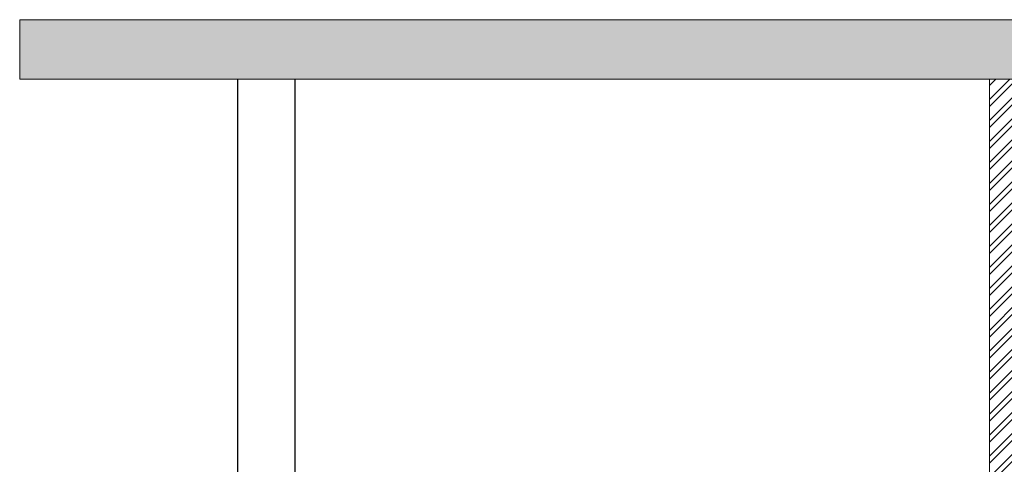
# Model space of a CAD drawing. Header units: millimetres. Extents: x -226731 to 126254, y -16359 to 60195.
# Tile 506 of 510: x -75612 to -70638, y 39796 to 42043. Entities that reach past the tile are written whole.
import ezdxf

# ---------------------------------------------------------------- set-up
doc = ezdxf.new("R2010")
doc.units = ezdxf.units.MM
doc.header["$LTSCALE"] = 0.1
doc.header["$MEASUREMENT"] = 0
for name, color, linetype, lineweight in [('A1-ELE-1', 201, 'Continuous', 25), ('ele_00', 7, 'Continuous', 0), ('S2-Civil plan', 5, 'Continuous', 5)]:
    doc.layers.add(name, color=color, linetype=linetype, lineweight=lineweight)
doc.layers.add('ZINC HATCH', color=7, linetype='Continuous', true_color=0x827064, transparency=0.8)

msp = doc.modelspace()

# ---------------------------------------------------------------- hatches: boundary and pattern name
at = {"layer": 'ele_00'}
h = msp.add_hatch(dxfattribs=at)
h.set_pattern_fill('AR-CONC', color=8, scale=50)
h.set_pattern_definition([(50, (-28186.46, 5626.4), (358.6301, -31.376), [37.5, -412.5]), (355, (-28186.46, 5626.4), (-69.3757, 376.096), [30, -330]), (100.45144, (-28156.57, 5623.78), (289.2544, 344.72), [31.87, -350.571]), (46.1842, (-28186.46, 5726.4), (533.6207, -82.7596), [56.25, -618.75]), (96.6356, (-28142, 5719.5), (467.331, 487.0593), [47.805, -525.857]), (351.1842, (-28186.46, 5726.4), (467.331, 487.0593), [45, -495]), (21, (-28136.46, 5701.4), (298.4535, -201.3094), [37.5, -412.5]), (326, (-28136.46, 5701.4), (121.6577, 362.575), [30, -330]), (71.45144, (-28111.6, 5684.62), (420.1112, 161.2656), [31.87, -350.571]), (37.5, (-28186.46, 5626.4), (6.07993, 166.44693), [0, -326, 0, -335, 0, -331.25]), (7.5, (-28186.46, 5626.4), (131.53477, 197.20586), [0, -191, 0, -318.5, 0, -126.25]), (327.5, (-28297.96, 5626.4), (266.91122, -11.27744), [0, -125, 0, -390, 0, -517.5]), (317.5, (-28347.96, 5626.4), (291.5931, 50.0525), [0, -162.5, 0, -259, 0, -367.5])])
h.paths.add_polyline_path([(-75611.7, 42043.3), (-66869.3, 42043.3), (-66869.3, 41743.3), (-75611.7, 41743.3)])
at = {"layer": 'ZINC HATCH', "lineweight": 0, "ltscale": 0.2}
h = msp.add_hatch(dxfattribs=at)
h.set_pattern_fill('ANSI32', color=8, scale=200)
h.set_pattern_definition([(45, (-7339.21, 4887.02), (-53.03301, 53.03301), []), (45, (-7303.855, 4887.02), (-53.03301, 53.03301), [])])
h.paths.add_polyline_path([(-70712.9, 36118.3), (-70562.9, 36118.3), (-70562.9, 41743.3), (-70712.9, 41743.3)])

# ---------------------------------------------------------------- linework, layer by layer
at = {"layer": 'A1-ELE-1', "color": 8}
for p, q in [((-74509.5, 39693.3), (-74509.5, 41743.3)), ((-74220.5, 39653.3), (-74220.5, 41743.3))]:
    msp.add_line(p, q, dxfattribs=at)
at = {"layer": 'ele_00', "color": 8}
msp.add_lwpolyline([(-75611.7, 42043.3), (-66869.3, 42043.3), (-66869.3, 41743.3), (-75611.7, 41743.3)], close=True, dxfattribs=at)
at = {"layer": 'S2-Civil plan', "color": 8}
msp.add_lwpolyline([(-70712.9, 36118.3), (-70562.9, 36118.3), (-70562.9, 41743.3), (-70712.9, 41743.3)], close=True, dxfattribs=at)

doc.saveas('drawing.dxf')
